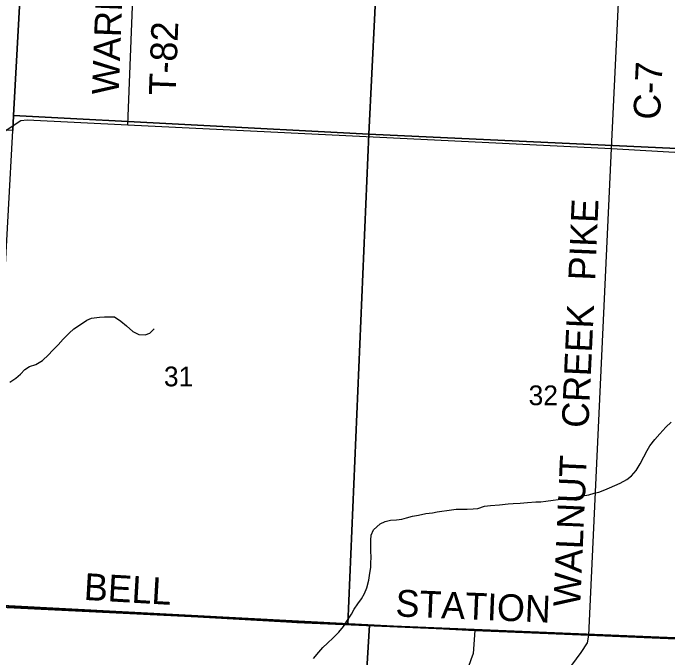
# Model space of a CAD drawing. Extents: x 1643459 to 2064572, y 425441 to 780708.
# Drawn here: x 1842600 to 1849935, y 602180 to 609399 of the extents above; entities that cross this region are included whole.
import ezdxf

# ---------------------------------------------------------------- set-up
doc = ezdxf.new("R2010")
doc.units = 0
for name, color, linetype in [('GM_X_Adjacent_County', 7, 'Continuous'), ('GM_X_City_Street', 7, 'Continuous'), ('GM_X_County', 7, 'Continuous'), ('GM_X_Major_River', 7, 'Continuous'), ('GM_X_Major_River_Text', 7, 'Continuous'), ('GM_X_Minor_Lake', 7, 'Continuous'), ('GM_X_Section_Text', 7, 'Continuous'), ('GM_X_State_Route', 7, 'Continuous'), ('GM_X_US_Route', 7, 'Continuous')]:
    doc.layers.add(name, color=color, linetype=linetype)

msp = doc.modelspace()

# ---------------------------------------------------------------- linework, layer by layer
at = {"layer": 'GM_X_City_Street'}
for points in [[(1851890.3, 602316.9), (1849050.7, 602434.2), (1847771.4, 602486.9), (1839936.9, 602900.3), (1839420.1, 602936.3), (1835806.2, 603183), (1833282.6, 603333.9), (1833234.7, 603525.4), (1833196, 603597.7), (1833111.2, 603919.1), (1832920.9, 604453.8), (1832835.9, 604727.1), (1832752.6, 604952.2), (1832706.9, 605040.7), (1832613.4, 605225.7), (1832457.7, 605407)], [(1839936.9, 602900.3), (1847771.4, 602486.9), (1849050.7, 602434.2), (1851890.3, 602316.9)]]:
    msp.add_lwpolyline(points, dxfattribs=at)
at = {"layer": 'GM_X_County'}
msp.add_lwpolyline([(1847771.4, 602486.9), (1847754, 602230.4), (1847729, 602158.1), (1847697.1, 602072.5), (1847345, 601201.1), (1847096.3, 600585.1), (1847088, 600566.9), (1847075.9, 600542), (1847045.1, 600485.5)], dxfattribs=at)
at = {"layer": 'GM_X_Major_River_Text'}
for points in [[(1843883.7, 608148.1), (1844100.2, 613638.6)], [(1839919.8, 608201.8), (1842448.5, 608066.5), (1842498.6, 608072.6), (1842686.8, 608195.4), (1842756.9, 608205.6), (1843883.7, 608148.1), (1849303.2, 607883.8)], [(1849303.2, 607883.8), (1857415.1, 607413.1)], [(1845663.3, 602579.7), (1841017.4, 602839.8)], [(1851653.8, 602326.6), (1849050.7, 602434.2), (1847771.4, 602486.9), (1845778.5, 602573.2), (1845663.3, 602579.7)]]:
    msp.add_lwpolyline(points, dxfattribs=at)
at = {"layer": 'GM_X_Minor_Lake'}
for points in [[(1849303.2, 607883.8), (1849565.5, 613329), (1849697.4, 616067.4), (1849830.4, 618825.4), (1849916.9, 620621.6), (1849894.2, 620912.5), (1849880.6, 621025.9), (1849865.7, 621149.2), (1849835.2, 621321.6)], [(1849050.7, 602434.2), (1849050.7, 602434.2), (1849303.2, 607883.8)], [(1845798.4, 594879.3), (1846048.4, 595472.4), (1846120.2, 595669.1), (1846168.1, 595753.5), (1846186, 595823.7), (1846234.9, 596655.3), (1846333, 598321.7), (1846348.6, 598482.2), (1846376.4, 598630.7), (1846412.3, 598717), (1846502.2, 598861.7), (1847482.4, 600229.5), (1848962.3, 602241.5), (1849033, 602349.3), (1849050.7, 602434.2)]]:
    msp.add_lwpolyline(points, dxfattribs=at)
at = {"layer": 'GM_X_State_Route'}
for points in [[(1842889.1, 613414.2), (1842604.2, 608253.4), (1842595.4, 608085.5), (1837194.7, 608395.5), (1837502.5, 613740.2)], [(1842906.5, 613710.2), (1846855.6, 613483), (1846583.4, 608042.2), (1842604.2, 608253.4), (1842889.1, 613414.2)], [(1846855.6, 613483), (1852218.2, 613168.5), (1851962.4, 607792.3), (1846583.4, 608042.2)], [(1842595.4, 608085.5), (1842604.2, 608253.4), (1846583.4, 608042.2), (1846348.9, 602557.1), (1842303.7, 602756.7)], [(1846583.4, 608042.2), (1851962.4, 607792.3), (1851728.1, 602335.2), (1846590.8, 602546), (1846348.9, 602557.1)], [(1841286, 602811.6), (1842303.7, 602756.7), (1846348.9, 602557.1), (1846590.8, 602546), (1846273.5, 597313.3), (1840975, 597650.9)], [(1846590.8, 602546), (1851728.1, 602335.2), (1851890, 602326.4), (1851626.5, 597055.4), (1846273.5, 597313.3)]]:
    msp.add_lwpolyline(points, close=True, dxfattribs=at)
at = {"layer": 'GM_X_US_Route'}
for points in [[(1842561.8, 605268.4), (1842630.2, 605312.2), (1842682.6, 605358.2), (1842731, 605410.1), (1842785.3, 605442), (1842855.6, 605463.8), (1842930.1, 605509.6), (1842994.6, 605571.5), (1843043, 605623.5), (1843103.4, 605685.5), (1843159.9, 605747.4), (1843228.4, 605817.4), (1843280.8, 605863.3), (1843353.3, 605913.2), (1843425.7, 605961), (1843478, 605982.9), (1843566.4, 605994.5), (1843622.6, 605998.3), (1843672.7, 606000.1), (1843735, 605997.8), (1843807, 605951.3), (1843871, 605898.9), (1843942.9, 605836.4), (1844009, 605802), (1844079.2, 605797.6), (1844131.5, 605817.5), (1844181.8, 605865.4)], [(1845963.4, 602175), (1846023.9, 602245), (1846070.3, 602296.9), (1846120.7, 602346.9), (1846187.2, 602404.8), (1846249.6, 602466.7), (1846302.1, 602532.7), (1846346.6, 602602.8), (1846389, 602668.8), (1846421.4, 602724.9), (1846461.8, 602784.9), (1846502.2, 602842.9), (1846534.5, 602901), (1846560.9, 602963.1), (1846583.4, 603049.3), (1846597.8, 603127.5), (1846606.1, 603193.7), (1846608.3, 603247.9), (1846610.6, 603300), (1846606.9, 603384.3), (1846607.4, 603498.7), (1846611.7, 603552.9), (1846636.1, 603615), (1846712.6, 603680.9), (1846768.9, 603708.8), (1846827.2, 603722.5), (1846895.4, 603724.2), (1846955.7, 603732), (1847007.9, 603749.8), (1847074.2, 603765.6), (1847140.5, 603777.4), (1847224.8, 603795.1), (1847299.1, 603804.8), (1847349.3, 603814.6), (1847403.6, 603824.4), (1847459.8, 603832.2), (1847564.2, 603843.8), (1847626.4, 603845.5), (1847686.6, 603847.2), (1847754.9, 603848.9), (1847807, 603854.7), (1847881.4, 603878.5), (1847947.7, 603888.2), (1848050, 603895.8), (1848146.4, 603905.4), (1848200.6, 603907.2), (1848278.9, 603912.9), (1848363.2, 603918.5), (1848455.5, 603926.2), (1848511.7, 603927.9), (1848565.9, 603933.7), (1848648.3, 603945.4), (1848704.5, 603953.2), (1848776.8, 603962.9), (1848855.1, 603972.6), (1848909.3, 603980.4), (1848979.6, 603994.1), (1849049.9, 604005.8), (1849110.1, 604023.6), (1849160.4, 604037.5), (1849228.7, 604061.3), (1849281, 604083.1), (1849341.3, 604108.9), (1849401.6, 604136.8), (1849476, 604176.6), (1849526.4, 604218.5), (1849580.8, 604276.5), (1849625.3, 604352.5), (1849665.8, 604432.6), (1849702.2, 604502.7), (1849732.5, 604552.8), (1849787, 604624.8), (1849843.5, 604688.8), (1849912.1, 604762.7), (1849972.5, 604820.7)]]:
    msp.add_lwpolyline(points, dxfattribs=at)

# ---------------------------------------------------------------- texts
at = {"layer": 'GM_X_Adjacent_County'}
for s, p in [('31', (1844289.2, 605220.7)), ('32', (1848374.6, 605009.5))]:
    msp.add_text(s, height=221, rotation=0.00001, dxfattribs=at).set_placement(p)
at = {"layer": 'GM_X_Major_River'}
for s, rotation, p in [('WARD', 87.75463, (1843781.9, 608481)), ('T-82', 87.87869, (1844420.2, 608474.7)), ('BELL', 356.68194, (1843387.5, 602830.2)), ('STATION', 357.65239, (1846879.7, 602645.5))]:
    msp.add_text(s, height=300, rotation=rotation, dxfattribs=at).set_placement(p)
at = {"layer": 'GM_X_Section_Text'}
for s, rotation, p in [('C-7', 87.22955, (1849845.6, 608200.4)), ('PIKE', 87.5229, (1849119, 606400.3)), ('CREEK', 87.36979, (1849044.2, 604750.6)), ('WALNUT', 87.45534, (1848951.8, 602748.4))]:
    msp.add_text(s, height=300, rotation=rotation, dxfattribs=at).set_placement(p)

doc.saveas('drawing.dxf')
